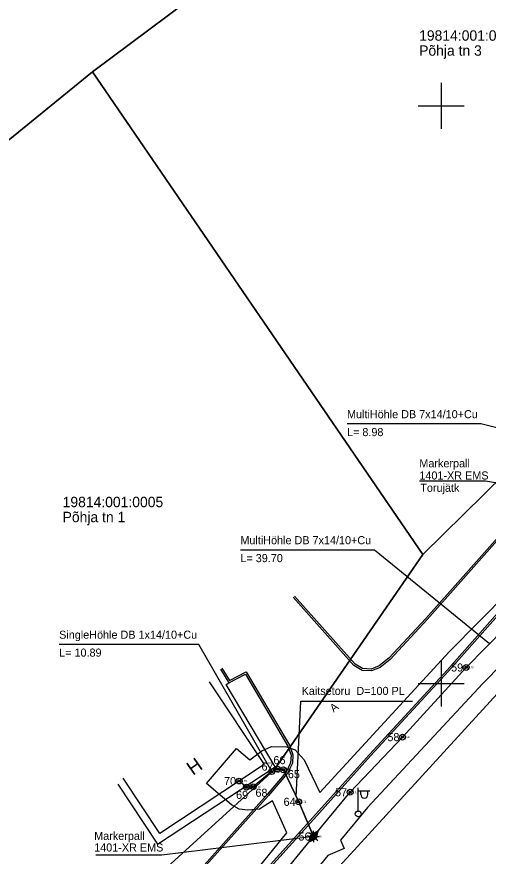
# Model space of a CAD drawing. Extents: x 532028 to 533559, y 6581810 to 6583914.
# Drawn here: x 533113.3 to 533154.1, y 6583635 to 6583707.7 of the extents above; entities that cross this region are included whole.
import ezdxf

# ---------------------------------------------------------------- set-up
doc = ezdxf.new("R2010")
doc.units = 0
for name, color, linetype in [('HOONE', 7, 'Continuous'), ('HOONEDET', 7, 'Continuous'), ('KOORDPUNKT', 7, 'Continuous'), ('MOOTKORG-EH2000', 7, 'Continuous'), ('MOOTMPUNKT', 7, 'Continuous'), ('MOOTNR', 7, 'Continuous'), ('MOOTPIIR', 7, 'Continuous'), ('PIIR', 7, 'Continuous'), ('POST', 7, 'Continuous'), ('SITRASS', 7, 'Continuous'), ('TEE', 7, 'Continuous'), ('VORK', 7, 'Continuous')]:
    doc.layers.add(name, color=color, linetype=linetype)

msp = doc.modelspace()

# ---------------------------------------------------------------- linework, layer by layer
at = {"layer": 'HOONE'}
msp.add_lwpolyline([(533129.938, 6583650.149), (533134.686, 6583642.985), (533125.671, 6583637.009), (533122.502, 6583641.791)], dxfattribs=at)
at = {"layer": 'HOONEDET'}
msp.add_lwpolyline([(533122.037, 6583641.269), (533125.46, 6583636.07), (533135.635, 6583642.77), (533131.412, 6583649.908), (533131.629, 6583650.06)], dxfattribs=at)
at = {"layer": 'KOORDPUNKT'}
for centre, radius in [((533152.168, 6583651.382), 0.25), ((533152.168, 6583651.382), 0.025), ((533152.168, 6583651.382), 0.0221), ((533152.168, 6583651.382), 0.0191), ((533152.168, 6583651.382), 0.0161), ((533152.168, 6583651.382), 0.0132), ((533152.168, 6583651.382), 0.0102), ((533152.168, 6583651.382), 0.00726), ((533152.168, 6583651.382), 0.0043), ((533146.657, 6583645.351), 0.25), ((533146.657, 6583645.351), 0.025), ((533146.657, 6583645.351), 0.0221), ((533146.657, 6583645.351), 0.0191), ((533146.657, 6583645.351), 0.0161), ((533146.657, 6583645.351), 0.0132), ((533146.657, 6583645.351), 0.0102), ((533146.657, 6583645.351), 0.00726), ((533146.657, 6583645.351), 0.0043), ((533135.337, 6583642.361), 0.25), ((533135.337, 6583642.361), 0.025), ((533135.337, 6583642.361), 0.0221), ((533135.337, 6583642.361), 0.0191), ((533135.337, 6583642.361), 0.0161), ((533135.337, 6583642.361), 0.0132), ((533135.337, 6583642.361), 0.0102), ((533135.337, 6583642.361), 0.00726), ((533135.337, 6583642.361), 0.0043), ((533135.817, 6583642.589), 0.25), ((533135.817, 6583642.589), 0.025), ((533135.817, 6583642.589), 0.0221), ((533135.817, 6583642.589), 0.0191), ((533135.817, 6583642.589), 0.0161), ((533135.817, 6583642.589), 0.0132), ((533135.817, 6583642.589), 0.0102), ((533135.817, 6583642.589), 0.00726), ((533135.817, 6583642.589), 0.0043), ((533136.354, 6583642.519), 0.25), ((533136.354, 6583642.519), 0.025), ((533136.354, 6583642.519), 0.0221), ((533136.354, 6583642.519), 0.0191), ((533136.354, 6583642.519), 0.0161), ((533136.354, 6583642.519), 0.0132), ((533136.354, 6583642.519), 0.0102), ((533136.354, 6583642.519), 0.00726), ((533136.354, 6583642.519), 0.0043), ((533132.524, 6583641.551), 0.25), ((533132.524, 6583641.551), 0.025), ((533132.524, 6583641.551), 0.0221), ((533132.524, 6583641.551), 0.0191), ((533132.524, 6583641.551), 0.0161), ((533132.524, 6583641.551), 0.0132), ((533132.524, 6583641.551), 0.0102), ((533132.524, 6583641.551), 0.00726), ((533132.524, 6583641.551), 0.0043), ((533133.148, 6583641.015), 0.25), ((533133.148, 6583641.015), 0.025), ((533133.148, 6583641.015), 0.0221), ((533133.148, 6583641.015), 0.0191), ((533133.148, 6583641.015), 0.0161), ((533133.148, 6583641.015), 0.0132), ((533133.148, 6583641.015), 0.0102), ((533133.148, 6583641.015), 0.00726), ((533133.148, 6583641.015), 0.0043), ((533133.735, 6583641.049), 0.25), ((533133.735, 6583641.049), 0.025), ((533133.735, 6583641.049), 0.0221), ((533133.735, 6583641.049), 0.0191), ((533133.735, 6583641.049), 0.0161), ((533133.735, 6583641.049), 0.0132), ((533133.735, 6583641.049), 0.0102), ((533133.735, 6583641.049), 0.00726), ((533133.735, 6583641.049), 0.0043), ((533142.129, 6583640.581), 0.25), ((533142.129, 6583640.581), 0.025), ((533142.129, 6583640.581), 0.0221), ((533142.129, 6583640.581), 0.0191), ((533142.129, 6583640.581), 0.0161), ((533142.129, 6583640.581), 0.0132), ((533142.129, 6583640.581), 0.0102), ((533142.129, 6583640.581), 0.00726), ((533142.129, 6583640.581), 0.0043), ((533137.674, 6583639.749), 0.25), ((533137.674, 6583639.749), 0.025), ((533137.674, 6583639.749), 0.0221), ((533137.674, 6583639.749), 0.0191), ((533137.674, 6583639.749), 0.0161), ((533137.674, 6583639.749), 0.0132), ((533137.674, 6583639.749), 0.0102), ((533137.674, 6583639.749), 0.00726), ((533137.674, 6583639.749), 0.0043), ((533138.966, 6583636.748), 0.25), ((533138.966, 6583636.748), 0.025), ((533138.966, 6583636.748), 0.0221), ((533138.966, 6583636.748), 0.0191), ((533138.966, 6583636.748), 0.0161), ((533138.966, 6583636.748), 0.0132), ((533138.966, 6583636.748), 0.0102), ((533138.966, 6583636.748), 0.00726), ((533138.966, 6583636.748), 0.0043)]:
    msp.add_circle(centre, radius, dxfattribs=at)
at = {"layer": 'MOOTMPUNKT'}
for centre in [(533152.168, 6583651.382), (533146.657, 6583645.351), (533135.337, 6583642.361), (533135.817, 6583642.589), (533136.354, 6583642.519), (533132.524, 6583641.551), (533133.148, 6583641.015), (533133.735, 6583641.049), (533142.129, 6583640.581), (533137.674, 6583639.749), (533138.966, 6583636.748)]:
    msp.add_circle(centre, 0.1, dxfattribs=at)
at = {"layer": 'MOOTPIIR'}
for points in [[(533134.273, 6583634.161), (533136.648, 6583637.078), (533135.414, 6583639.836), (533134.281, 6583639.125), (533133.285, 6583639.015), (533132.52, 6583639.112), (533131.848, 6583639.491), (533129.7, 6583641.333), (533132.303, 6583644.37), (533133.444, 6583643.392), (533134.476, 6583644.164), (533135.317, 6583644.526), (533136.612, 6583644.503), (533137.36, 6583644.246), (533138.155, 6583643.38), (533139.506, 6583640.543), (533150.694, 6583652.729), (533155.845, 6583657.963)], [(533158.607, 6583655.067), (533153.621, 6583650.003), (533143.628, 6583639.253), (533141.292, 6583636.422), (533141.6, 6583635.71), (533140.211, 6583635.108), (533137.309, 6583631.555)]]:
    msp.add_lwpolyline(points, dxfattribs=at)
at = {"layer": 'PIIR'}
for points in [[(533060.09, 6583820.9), (533027.54, 6583759.39), (533084.06, 6583673.83), (533119.83, 6583702.95), (533149.32, 6583724.97), (533071.77, 6583805.21)], [(533244.86, 6583767.27), (533244.04, 6583767.94), (533196.19, 6583708.2), (533148.43, 6583661.15), (533135.57, 6583642.54), (533115.41, 6583624.19), (533089.54, 6583594.42), (533062.55, 6583573.96), (533068.07, 6583565.58), (533108.18, 6583599.21), (533131.61, 6583623.67), (533165.4, 6583660.63), (533207.1, 6583698.99), (533255.66, 6583758.46), (533254.45, 6583759.45)], [(533119.83, 6583702.95), (533148.43, 6583661.15), (533196.19, 6583708.2), (533163.65, 6583735.67), (533149.32, 6583724.97)], [(533084.06, 6583673.83), (533086.31, 6583670.26), (533108.79, 6583634.68), (533115.41, 6583624.19), (533135.57, 6583642.54), (533148.43, 6583661.15), (533119.83, 6583702.95)], [(533215.15, 6583619.84), (533165.4, 6583660.63), (533131.61, 6583623.67), (533170.11, 6583592.05), (533185.24, 6583579.63), (533194.51, 6583596.23)]]:
    msp.add_lwpolyline(points, close=True, dxfattribs=at)
at = {"layer": 'POST'}
for p, q in [((533142.825, 6583638.953), (533142.825, 6583640.953)), ((533142.825, 6583640.703), (533143.825, 6583640.703)), ((533143.052, 6583640.382), (533143.052, 6583640.703)), ((533143.665, 6583640.382), (533143.665, 6583640.703)), ((533142.825, 6583638.703), (533142.825, 6583638.703))]:
    msp.add_line(p, q, dxfattribs=at)
msp.add_circle((533142.825, 6583638.703), 0.25, dxfattribs=at)
msp.add_arc((533143.358, 6583640.382), 0.306, 180, 0, dxfattribs=at)
at = {"layer": 'SITRASS'}
for p, q in [((533138.789, 6583636.925), (533138.612, 6583637.102)), ((533139.345, 6583637.205), (533138.758, 6583636.918)), ((533138.966, 6583636.998), (533138.966, 6583637.248)), ((533139.142, 6583636.925), (533139.319, 6583637.102)), ((533139.161, 6583637.115), (533139.312, 6583637.083)), ((533139.345, 6583637.205), (533139.177, 6583636.574)), ((533139.197, 6583637.133), (533139.319, 6583637.107)), ((533139.234, 6583637.151), (533139.325, 6583637.131)), ((533139.27, 6583637.169), (533139.332, 6583637.156)), ((533139.307, 6583637.186), (533139.338, 6583637.18)), ((533139.343, 6583637.204), (533139.345, 6583637.204)), ((533138.716, 6583636.748), (533138.466, 6583636.748)), ((533138.59, 6583636.287), (533138.758, 6583636.918)), ((533138.59, 6583636.287), (533139.177, 6583636.574)), ((533138.789, 6583636.572), (533138.612, 6583636.395)), ((533138.617, 6583636.388), (533138.742, 6583636.361)), ((533138.623, 6583636.412), (533138.778, 6583636.379)), ((533138.63, 6583636.436), (533138.815, 6583636.397)), ((533138.636, 6583636.46), (533138.851, 6583636.415)), ((533138.643, 6583636.485), (533138.887, 6583636.432)), ((533138.649, 6583636.509), (533138.924, 6583636.45)), ((533138.656, 6583636.533), (533138.96, 6583636.468)), ((533138.662, 6583636.557), (533138.997, 6583636.486)), ((533138.668, 6583636.581), (533139.033, 6583636.504)), ((533138.675, 6583636.606), (533139.069, 6583636.521)), ((533138.681, 6583636.63), (533139.106, 6583636.539)), ((533138.688, 6583636.654), (533139.142, 6583636.557)), ((533138.694, 6583636.678), (533139.177, 6583636.575)), ((533138.701, 6583636.702), (533139.184, 6583636.599)), ((533138.707, 6583636.726), (533139.19, 6583636.623)), ((533138.713, 6583636.751), (533139.197, 6583636.648)), ((533138.72, 6583636.775), (533139.203, 6583636.672)), ((533138.726, 6583636.799), (533139.21, 6583636.696)), ((533138.733, 6583636.823), (533139.216, 6583636.72)), ((533138.739, 6583636.847), (533139.222, 6583636.744)), ((533138.746, 6583636.872), (533139.229, 6583636.768)), ((533138.752, 6583636.896), (533139.235, 6583636.793)), ((533138.76, 6583636.92), (533139.242, 6583636.817)), ((533138.797, 6583636.937), (533139.248, 6583636.841)), ((533138.833, 6583636.955), (533139.255, 6583636.865)), ((533138.87, 6583636.973), (533139.261, 6583636.889)), ((533138.906, 6583636.991), (533139.267, 6583636.914)), ((533138.943, 6583637.009), (533139.274, 6583636.938)), ((533138.966, 6583636.498), (533138.966, 6583636.248)), ((533138.979, 6583637.026), (533139.28, 6583636.962)), ((533139.015, 6583637.044), (533139.287, 6583636.986)), ((533139.052, 6583637.062), (533139.293, 6583637.01)), ((533139.088, 6583637.08), (533139.3, 6583637.035)), ((533139.125, 6583637.097), (533139.306, 6583637.059)), ((533139.142, 6583636.572), (533139.319, 6583636.395)), ((533139.216, 6583636.748), (533139.466, 6583636.748)), ((533138.598, 6583636.315), (533138.632, 6583636.308)), ((533138.604, 6583636.339), (533138.669, 6583636.326)), ((533138.611, 6583636.364), (533138.705, 6583636.343))]:
    msp.add_line(p, q, dxfattribs=at)
for points in [[(533168.94, 6583668.58), (533153.448, 6583672.457), (533141.858, 6583672.457)], [(533166.215, 6583665.472), (533153.836, 6583667.521), (533148.116, 6583667.521)], [(533138.966, 6583636.748), (533142.129, 6583640.581), (533146.657, 6583645.351), (533152.168, 6583651.382), (533157.274, 6583656.559), (533159.774, 6583658.526), (533162.503, 6583660.726), (533164.788, 6583663.514), (533166.215, 6583665.472)], [(533154.182, 6583653.424), (533144.221, 6583661.548), (533132.631, 6583661.548)], [(533135.36, 6583642.372), (533129.031, 6583653.368), (533116.951, 6583653.368)], [(533137.463, 6583640.191), (533137.872, 6583648.473), (533147.532, 6583648.473)], [(533138.966, 6583636.748), (533137.674, 6583639.749), (533136.354, 6583642.519), (533135.817, 6583642.589), (533135.337, 6583642.361), (533133.735, 6583641.049), (533133.148, 6583641.015), (533132.524, 6583641.551)], [(533136.354, 6583642.519), (533137.674, 6583639.749), (533138.966, 6583636.748)], [(533138.966, 6583636.748), (533125.833, 6583635.122), (533120.113, 6583635.122)], [(533128.105, 6583624.158), (533130.801, 6583627.164), (533134.155, 6583631.21), (533135.758, 6583632.82), (533138.966, 6583636.748)]]:
    msp.add_lwpolyline(points, dxfattribs=at)
for radius in [0.25, 0.225, 0.2, 0.175, 0.15, 0.125, 0.1, 0.075, 0.05, 0.025]:
    msp.add_circle((533138.966, 6583636.748), radius, dxfattribs=at)
at = {"layer": 'TEE'}
for points in [[(533166.618, 6583690.441), (533168.096, 6583688.069), (533171.098, 6583683.52), (533171.433, 6583682.862), (533171.632, 6583682.119), (533171.679, 6583681.642), (533169.527, 6583678.971), (533165.133, 6583673.802), (533157.541, 6583665.388), (533148.781, 6583655.531), (533145.578, 6583652.065), (533144.725, 6583651.385), (533143.972, 6583651.077), (533143.158, 6583651.131), (533142.451, 6583651.555), (533137.199, 6583657.456)], [(533166.491, 6583690.362), (533167.97, 6583687.988), (533170.968, 6583683.444), (533171.292, 6583682.808), (533171.484, 6583682.092), (533171.523, 6583681.688), (533169.411, 6583679.067), (533165.021, 6583673.9), (533157.43, 6583665.488), (533148.67, 6583655.632), (533145.475, 6583652.175), (533144.649, 6583651.516), (533143.947, 6583651.229), (533143.204, 6583651.278), (533142.548, 6583651.672), (533137.311, 6583657.556)], [(533094.3, 6583592.258), (533096.779, 6583594.612), (533100.317, 6583597.895), (533105.339, 6583602.923), (533113.782, 6583611.593), (533121.821, 6583619.778), (533130.6, 6583629.17), (533138.88, 6583638.36), (533143.791, 6583643.839), (533150.512, 6583651.151), (533156.609, 6583658.038), (533161.092, 6583663.188), (533171.273, 6583674.781)], [(533113.889, 6583611.488), (533121.929, 6583619.674), (533130.711, 6583629.068), (533138.992, 6583638.26), (533143.902, 6583643.738), (533150.623, 6583651.05), (533156.722, 6583657.939), (533161.205, 6583663.09)], [(533130.906, 6583651.237), (533131.629, 6583650.06), (533133.079, 6583650.807), (533136.732, 6583644.578), (533137.03, 6583643.797), (533136.978, 6583643.125), (533136.586, 6583642.312), (533134.944, 6583640.392), (533128.791, 6583633.498), (533123.219, 6583627.271), (533117.997, 6583621.963), (533118.104, 6583621.858)], [(533131.034, 6583651.315), (533131.684, 6583650.257), (533133.137, 6583651.005), (533136.868, 6583644.643), (533137.182, 6583643.819), (533137.126, 6583643.085), (533136.713, 6583642.229), (533135.057, 6583640.294), (533128.903, 6583633.398), (533123.329, 6583627.168), (533118.104, 6583621.858)]]:
    msp.add_lwpolyline(points, dxfattribs=at)
at = {"layer": 'VORK'}
for p, q in [((533150, 6583702), (533150, 6583698)), ((533148, 6583700), (533152, 6583700)), ((533150, 6583652), (533150, 6583648)), ((533148, 6583650), (533152, 6583650))]:
    msp.add_line(p, q, dxfattribs=at)

# ---------------------------------------------------------------- texts
at = {"layer": 'HOONE'}
msp.add_text('H', height=1.2, rotation=35.11543, dxfattribs=at).set_placement((533128.522, 6583641.996))
at = {"layer": 'KOORDPUNKT'}
for s, p in [('59 ', (533150.861, 6583651.032)), ('58 ', (533145.35, 6583645.001)), ('66 ', (533135.489, 6583643.009)), ('67 ', (533134.46, 6583642.451)), ('65 ', (533136.741, 6583641.794)), ('70 ', (533131.217, 6583641.201)), ('68 ', (533133.935, 6583640.187)), ('57 ', (533140.822, 6583640.231)), ('69 ', (533132.259, 6583640.004)), ('64 ', (533136.367, 6583639.399)), ('56 ', (533137.659, 6583636.398))]:
    msp.add_text(s, height=0.7, dxfattribs=at).set_placement(p)
at = {"layer": 'MOOTKORG-EH2000'}
for s, p in [(' 32.32', (533152.168, 6583651.295)), (' 32.40', (533146.657, 6583645.263)), (' 32.58', (533135.337, 6583642.273)), (' 32.58', (533135.817, 6583642.501)), (' 32.50', (533136.354, 6583642.431)), (' 32.70', (533132.524, 6583641.464)), (' 32.60', (533133.148, 6583640.927)), (' 32.60', (533133.735, 6583640.961)), (' 32.45', (533142.129, 6583640.494)), (' 32.51', (533137.674, 6583639.662)), (' 32.46', (533138.966, 6583636.661))]:
    msp.add_text(s, height=0.175, dxfattribs=at).set_placement(p)
at = {"layer": 'MOOTNR'}
for s, p in [('42 ', (533151.841, 6583651.295)), ('43 ', (533146.33, 6583645.263)), ('73 ', (533135.011, 6583642.273)), ('48 ', (533135.491, 6583642.501)), ('47 ', (533136.027, 6583642.431)), ('51 ', (533132.197, 6583641.464)), ('50 ', (533132.821, 6583640.927)), ('49 ', (533133.408, 6583640.961)), ('44 ', (533141.802, 6583640.494)), ('46 ', (533137.347, 6583639.662)), ('45 ', (533138.639, 6583636.661))]:
    msp.add_text(s, height=0.175, dxfattribs=at).set_placement(p)
at = {"layer": 'PIIR'}
for s, p in [('19814:001:0048', (533148.097, 6583705.637)), ('Põhja tn 3', (533148.097, 6583704.337)), ('19814:001:0005', (533117.251, 6583665.255)), ('Põhja tn 1', (533117.251, 6583663.955))]:
    msp.add_text(s, height=0.9, dxfattribs=at).set_placement(p)
at = {"layer": 'SITRASS'}
for s, p in [('MultiHöhle DB 7x14/10+Cu', (533141.858, 6583672.957)), ('L= 8.98', (533141.858, 6583671.407)), ('Markerpall ', (533148.116, 6583668.705)), ('1401-XR EMS ', (533148.116, 6583667.651)), ('Torujätk', (533148.2, 6583666.587)), ('MultiHöhle DB 7x14/10+Cu', (533132.631, 6583662.048)), ('L= 39.70', (533132.631, 6583660.498)), ('SingleHöhle DB 1x14/10+Cu', (533116.951, 6583653.868)), ('L= 10.89', (533116.951, 6583652.318)), ('Kaitsetoru  D=100 PL', (533137.93, 6583649.002)), ('Markerpall ', (533119.982, 6583636.448)), ('1401-XR EMS ', (533119.982, 6583635.448))]:
    msp.add_text(s, height=0.7, dxfattribs=at).set_placement(p)
at = {"layer": 'TEE'}
msp.add_text('A', height=0.7, rotation=37.93861, dxfattribs=at).set_placement((533140.704, 6583647.458))

doc.saveas('drawing.dxf')
